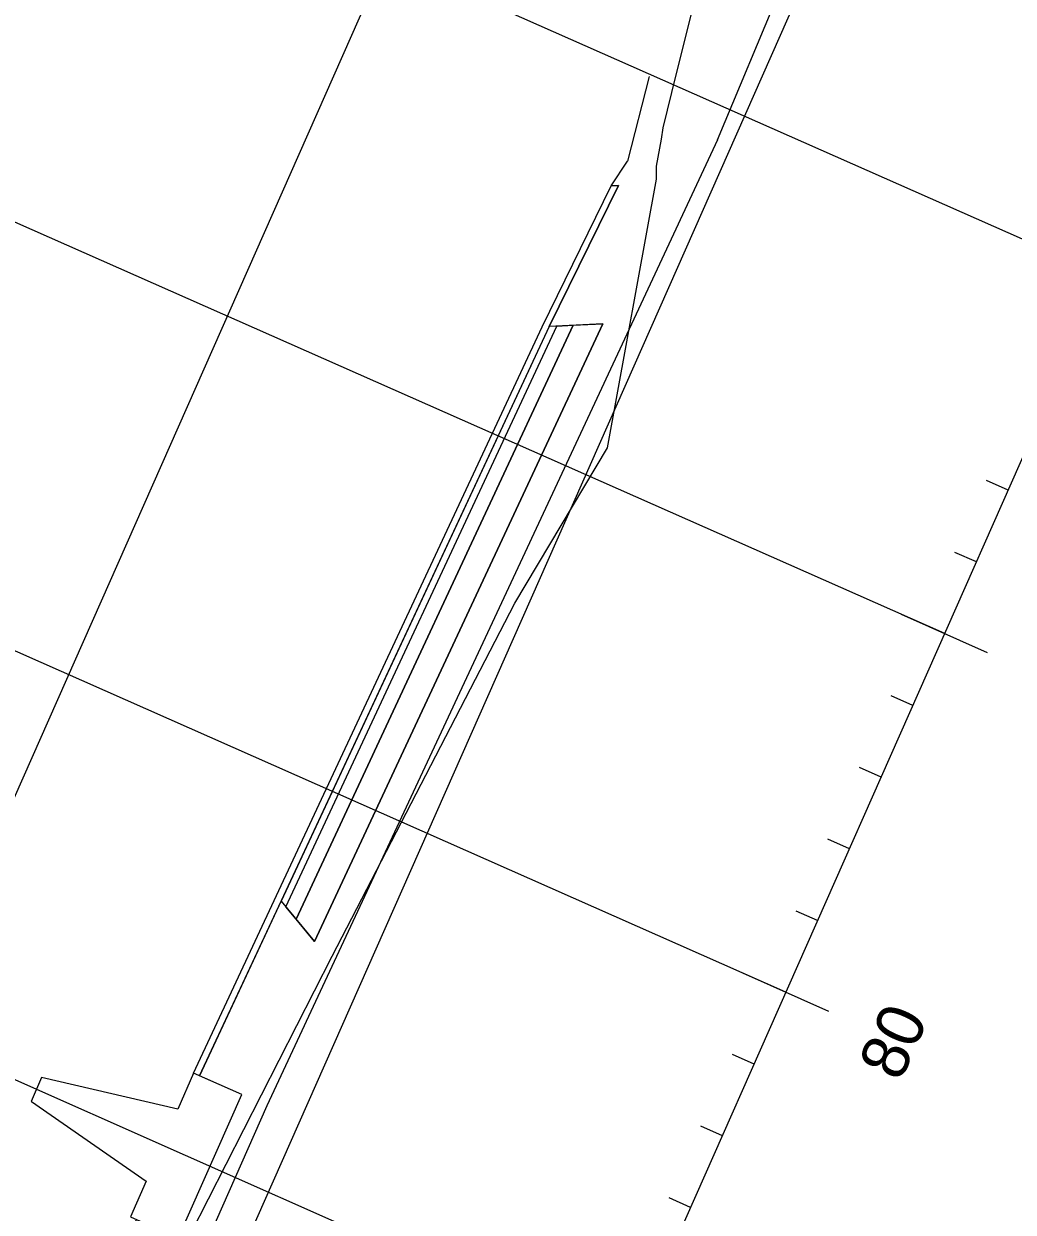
# Model space of a CAD drawing. Extents: x 658976 to 668726, y 639543 to 647196.
# Drawn here: x 662897.2 to 663023.4, y 643134.2 to 643285.7 of the extents above; entities that cross this region are included whole.
import ezdxf

# ---------------------------------------------------------------- set-up
doc = ezdxf.new("R2010")
doc.units = 0
for name, color, linetype in [('R_Axis', 7, 'Continuous'), ('R_Axis Annot', 7, 'Continuous'), ('R_Exist Surface', 7, 'Continuous'), ('R_Fin Surface', 7, 'Continuous'), ('R_Grid', 7, 'Continuous'), ('R_Proposed Const Limits', 7, 'Continuous'), ('R_Sub Surface', 7, 'Continuous')]:
    doc.layers.add(name, color=color, linetype=linetype)

msp = doc.modelspace()

# ---------------------------------------------------------------- linework, layer by layer
msp.add_lwpolyline([(662910.83, 643133.61), (662916.93, 643130.91), (662925.02, 643149.2), (662918.88, 643151.92), (662916.85, 643147.35), (662899.5, 643151.38), (662898.15, 643148.33), (662898.2, 643148.31), (662912.85, 643138.18), (662910.83, 643133.61)])
at = {"layer": 'R_Axis'}
for p, q in [((662832.51, 642796.46), (663136.02, 643482.31)), ((663022.71, 643226.26), (663019.97, 643227.47)), ((663018.66, 643217.11), (663015.92, 643218.33)), ((663020.1, 643205.54), (663009.13, 643210.4)), ((663010.57, 643198.82), (663007.82, 643200.04)), ((663006.52, 643189.68), (663003.78, 643190.89)), ((663002.47, 643180.53), (662999.73, 643181.75)), ((662998.43, 643171.39), (662995.68, 643172.6)), ((662999.87, 643159.82), (662988.89, 643164.67)), ((662990.33, 643153.1), (662987.59, 643154.32)), ((662986.29, 643143.96), (662983.54, 643145.17)), ((662982.24, 643134.81), (662979.5, 643136.03))]:
    msp.add_line(p, q, dxfattribs=at)
at = {"layer": 'R_Exist Surface'}
msp.add_lwpolyline([(662833.68, 642966.44), (662855.16, 643013.07), (662881.15, 643069.23), (662891.46, 643085.48), (662895.6, 643091.99), (662902.06, 643102.9), (662916.26, 643127.07), (662936.56, 643166.87), (662959.83, 643211.87), (662971.62, 643231.64), (662977.88, 643265.9), (662977.89, 643267.54), (662978.54, 643271), (662978.74, 643272.44), (662979.84, 643276.94), (662988.36, 643311.22)], dxfattribs=at)
at = {"layer": 'R_Fin Surface'}
for points in [[(662964.22, 643247.13), (662930.04, 643173.88), (662930.63, 643173.16), (662965.16, 643247.18)], [(662930.63, 643173.16), (662965.16, 643247.18), (662967.28, 643247.27), (662931.95, 643171.56)], [(662931.95, 643171.56), (662967.28, 643247.27), (662971.04, 643247.45), (662934.31, 643168.72)]]:
    msp.add_lwpolyline(points, close=True, dxfattribs=at)
at = {"layer": 'R_Grid'}
for p, q in [((662741.07, 642836.93), (663044.57, 643522.77)), ((662786.79, 642816.69), (663090.29, 643502.54)), ((662832.51, 642796.46), (663136.02, 643482.31)), ((663034.85, 643253.69), (662897.68, 643314.39)), ((663014.62, 643207.97), (662877.45, 643268.67)), ((662994.38, 643162.25), (662857.21, 643222.95)), ((662974.15, 643116.52), (662836.98, 643177.22))]:
    msp.add_line(p, q, dxfattribs=at)
at = {"layer": 'R_Proposed Const Limits'}
msp.add_lwpolyline([(662918.88, 643151.92), (662963.29, 643247.09), (662972.11, 643265.05), (662973.06, 643265.1), (662964.22, 643247.13), (662919.64, 643151.58)], close=True, dxfattribs=at)
at = {"layer": 'R_Sub Surface'}
for points in [[(662985.67, 643270.93), (662993.7, 643290.18), (663033.31, 643363.27), (663100.7, 643487.64), (663037.56, 643390.79)], [(662976.96, 643278.97), (662974.19, 643268.21)], [(662985.67, 643270.93), (662928.21, 643147.78), (662920.12, 643129.5), (662868.75, 643018.13), (662865.7, 643019.48)], [(662865.7, 643019.48), (662903.85, 643102.19), (662897.05, 643101.87), (662911.59, 643133.27), (662916.93, 643130.91), (662925.02, 643149.2), (662919.64, 643151.58), (662930.04, 643173.88), (662934.31, 643168.72), (662971.04, 643247.45), (662964.22, 643247.13), (662973.06, 643265.1), (662972.11, 643265.05), (662974.19, 643268.21)]]:
    msp.add_lwpolyline(points, dxfattribs=at)

# ---------------------------------------------------------------- texts
at = {"layer": 'R_Axis Annot'}
msp.add_text('80', height=6, rotation=66.1295, dxfattribs=at).set_placement((663008.96, 643150.71))

doc.saveas('drawing.dxf')
